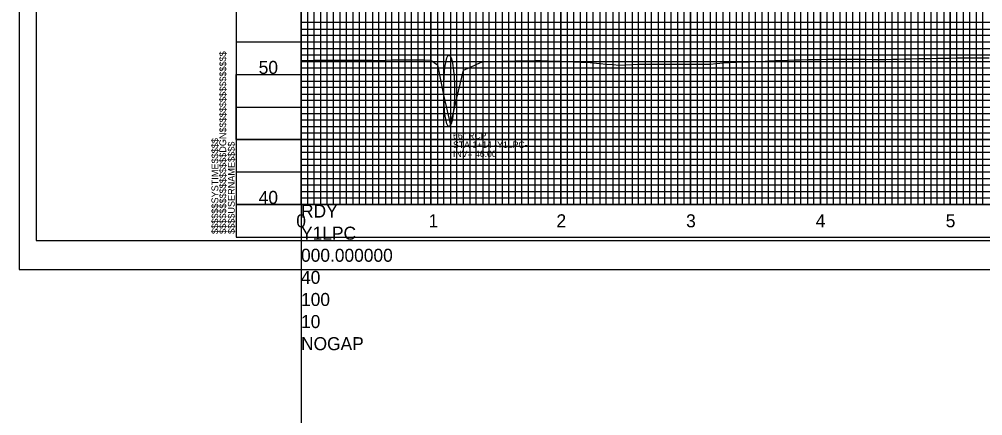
# Model space of a CAD drawing. Extents: x 2345490 to 2436403, y 465165 to 573888.
# Drawn here: x 2410678 to 2411420, y 540914 to 541219 of the extents above; entities that cross this region are included whole.
import ezdxf

# ---------------------------------------------------------------- set-up
doc = ezdxf.new("R2010")
doc.units = 0
for name, color, linetype in [('Old_Level_1', 7, 'Continuous'), ('Old_Level_18', 7, 'Continuous'), ('Old_Level_3', 7, 'Continuous'), ('Old_Level_40', 7, 'Continuous'), ('Old_Level_41', 7, 'Continuous'), ('Old_Level_43', 7, 'Continuous'), ('Old_Level_50', 7, 'Continuous'), ('Old_Level_51', 7, 'Continuous'), ('Old_Level_52', 7, 'Continuous'), ('Old_Level_57', 7, 'Continuous'), ('Old_Level_63', 7, 'Continuous')]:
    doc.layers.add(name, color=color, linetype=linetype)

msp = doc.modelspace()

# ---------------------------------------------------------------- linework, layer by layer
at = {"layer": 'Old_Level_1'}
for points in [[(2410895.325, 541187.52725), (2410900.325, 541187.592), (2410905.325, 541187.657), (2410910.325, 541187.722), (2410915.325, 541187.7825), (2410920.325, 541187.7665), (2410925.325, 541187.75025), (2410930.325, 541187.73025), (2410935.325, 541187.706), (2410940.325, 541187.68175), (2410945.325, 541187.6575), (2410950.325, 541187.63325), (2410955.325, 541187.6205), (2410960.325, 541187.8065), (2410965.325, 541187.9925), (2410970.325, 541188.062), (2410975.325, 541188.05525), (2410980.325, 541188.04775), (2410985.325, 541188.03925), (2410990.325, 541188.0295), (2410995.325, 541187.87375), (2411000.325, 541184.212), (2411005.325, 541159.72875), (2411010.325, 541137.8045), (2411015.325, 541158.46225), (2411020.325, 541180.115), (2411025.325, 541182.06925), (2411030.325, 541184.38625), (2411035.325, 541186.67925), (2411040.325, 541186.71225), (2411045.325, 541186.7995), (2411050.325, 541186.90625), (2411055.325, 541187.01375), (2411060.325, 541187.1215), (2411065.325, 541187.22975), (2411070.325, 541187.3385), (2411075.325, 541187.448), (2411080.325, 541187.37475), (2411085.325, 541187.22175), (2411090.325, 541187.06025), (2411095.325, 541186.8905), (2411100.325, 541186.71225), (2411105.325, 541186.525), (2411110.325, 541186.323), (2411115.325, 541186.0975), (2411120.325, 541185.732), (2411125.325, 541185.26675), (2411130.325, 541184.79325), (2411135.325, 541184.311), (2411140.325, 541183.85025), (2411145.325, 541184.0935), (2411150.325, 541184.333), (2411155.325, 541184.5685), (2411160.325, 541184.7995), (2411165.325, 541184.776), (2411170.325, 541184.72775), (2411175.325, 541184.67725), (2411180.325, 541184.625), (2411185.325, 541184.57075), (2411190.325, 541184.5665), (2411195.325, 541184.57775), (2411200.325, 541184.5865), (2411205.325, 541184.5865), (2411210.325, 541184.7995), (2411215.325, 541185.22425), (2411220.325, 541185.64225), (2411225.325, 541186.05325), (2411230.325, 541186.3195), (2411235.325, 541186.4545), (2411240.325, 541186.582), (2411245.325, 541186.702), (2411250.325, 541186.83925), (2411255.325, 541187.12275), (2411260.325, 541187.40175), (2411265.325, 541187.615), (2411270.325, 541187.7515), (2411275.325, 541187.88625), (2411280.325, 541188.0195), (2411285.325, 541188.14525), (2411290.325, 541188.241), (2411295.325, 541188.33525), (2411300.325, 541188.42725), (2411305.325, 541188.49725), (2411310.325, 541188.565), (2411315.325, 541188.5865), (2411320.325, 541188.53), (2411325.325, 541188.47225), (2411330.325, 541188.41325), (2411335.325, 541188.353), (2411340.325, 541188.2965), (2411345.325, 541188.35275), (2411350.325, 541188.486), (2411355.325, 541188.61325), (2411360.325, 541188.7345), (2411365.325, 541188.84925), (2411370.325, 541188.95775), (2411375.325, 541189.06), (2411380.325, 541189.156), (2411385.325, 541189.2455), (2411390.325, 541189.317), (2411395.325, 541189.377)], [(2411395.325, 541189.377), (2411400.325, 541189.43075), (2411405.325, 541189.469), (2411410.325, 541189.4815), (2411415.325, 541189.48675), (2411420.325, 541189.48475), (2411425.325, 541189.4755)]]:
    msp.add_lwpolyline(points, dxfattribs=at)
at = {"layer": 'Old_Level_18'}
msp.add_line((2410845.325, 541051.694), (2410845.325, 541051.694), dxfattribs=at)
msp.add_line((2410845.325, 541051.694), (2410845.325, 541051.694), dxfattribs=at)
msp.add_lwpolyline([(2412345.325, 542101.694), (2410845.325, 542101.694), (2410845.325, 541051.694), (2412345.325, 541051.694)], close=True, dxfattribs=at)
at = {"layer": 'Old_Level_3'}
msp.add_ellipse((2411009.325, 541164.194), major_axis=(0, 27.5), ratio=0.151267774, dxfattribs=at)
at = {"layer": 'Old_Level_40'}
msp.add_line((2410845.325, 541051.694), (2410845.325, 541051.694), dxfattribs=at)
msp.add_line((2410845.325, 541051.694), (2410845.325, 541051.694), dxfattribs=at)
msp.add_line((2410845.325, 541051.694), (2410845.325, 541051.694), dxfattribs=at)
msp.add_line((2410845.325, 541051.694), (2410845.325, 541051.694), dxfattribs=at)
at = {"layer": 'Old_Level_41'}
msp.add_line((2412345.325, 541076.694), (2410845.325, 541076.694), dxfattribs=at)
for points in [[(2410845.325, 542101.694), (2410895.325, 542101.694), (2410895.325, 541076.694), (2410945.325, 541076.694), (2410945.325, 542101.694), (2410995.325, 542101.694), (2410995.325, 541076.694), (2411045.325, 541076.694), (2411045.325, 542101.694), (2411095.325, 542101.694), (2411095.325, 541076.694), (2411145.325, 541076.694), (2411145.325, 542101.694), (2411195.325, 542101.694), (2411195.325, 541076.694), (2411245.325, 541076.694), (2411245.325, 542101.694), (2411295.325, 542101.694), (2411295.325, 541076.694), (2411345.325, 541076.694), (2411345.325, 542101.694), (2411395.325, 542101.694), (2411395.325, 541076.694), (2411445.325, 541076.694)], [(2410920.325, 541076.694), (2410920.325, 542101.694), (2410970.325, 542101.694), (2410970.325, 541076.694), (2411020.325, 541076.694), (2411020.325, 542101.694), (2411070.325, 542101.694), (2411070.325, 541076.694), (2411120.325, 541076.694), (2411120.325, 542101.694), (2411170.325, 542101.694), (2411170.325, 541076.694), (2411220.325, 541076.694), (2411220.325, 542101.694), (2411270.325, 542101.694), (2411270.325, 541076.694), (2411320.325, 541076.694), (2411320.325, 542101.694), (2411370.325, 542101.694), (2411370.325, 541076.694), (2411420.325, 541076.694), (2411420.325, 542101.694), (2411470.325, 542101.694)], [(2412345.325, 541201.694), (2410845.325, 541201.694), (2410845.325, 541151.694), (2412345.325, 541151.694)], [(2412345.325, 541126.694), (2410845.325, 541126.694), (2410845.325, 541176.694), (2412345.325, 541176.694)], [(2412345.325, 541101.694), (2410845.325, 541101.694)], [(2410882.825, 541051.694), (2410882.825, 541051.694)]]:
    msp.add_lwpolyline(points, dxfattribs=at)
at = {"layer": 'Old_Level_43'}
for points in [[(2410900.325, 542101.694), (2410900.325, 541076.694), (2410905.325, 541076.694), (2410905.325, 542101.694)], [(2410910.325, 542101.694), (2410910.325, 541076.694), (2410915.325, 541076.694), (2410915.325, 542101.694)], [(2410925.325, 542101.694), (2410925.325, 541076.694), (2410930.325, 541076.694), (2410930.325, 542101.694)], [(2410935.325, 542101.694), (2410935.325, 541076.694), (2410940.325, 541076.694), (2410940.325, 542101.694)], [(2410950.325, 542101.694), (2410950.325, 541076.694), (2410955.325, 541076.694), (2410955.325, 542101.694)], [(2410960.325, 542101.694), (2410960.325, 541076.694), (2410965.325, 541076.694), (2410965.325, 542101.694)], [(2410975.325, 542101.694), (2410975.325, 541076.694), (2410980.325, 541076.694), (2410980.325, 542101.694)], [(2410985.325, 542101.694), (2410985.325, 541076.694), (2410990.325, 541076.694), (2410990.325, 542101.694)], [(2411000.325, 542101.694), (2411000.325, 541076.694), (2411005.325, 541076.694), (2411005.325, 542101.694)], [(2411010.325, 542101.694), (2411010.325, 541076.694), (2411015.325, 541076.694), (2411015.325, 542101.694)], [(2411025.325, 542101.694), (2411025.325, 541076.694), (2411030.325, 541076.694), (2411030.325, 542101.694)], [(2411035.325, 542101.694), (2411035.325, 541076.694), (2411040.325, 541076.694), (2411040.325, 542101.694)], [(2411050.325, 542101.694), (2411050.325, 541076.694), (2411055.325, 541076.694), (2411055.325, 542101.694)], [(2411060.325, 541076.694), (2411065.325, 541076.694), (2411065.325, 542101.694)], [(2411060.325, 542101.694), (2411060.325, 541076.694)], [(2411075.325, 542101.694), (2411075.325, 541076.694), (2411080.325, 541076.694), (2411080.325, 542101.694)], [(2411085.325, 542101.694), (2411085.325, 541076.694), (2411090.325, 541076.694), (2411090.325, 542101.694)], [(2411100.325, 542101.694), (2411100.325, 541076.694), (2411105.325, 541076.694), (2411105.325, 542101.694)], [(2411110.325, 542101.694), (2411110.325, 541076.694), (2411115.325, 541076.694), (2411115.325, 542101.694)], [(2411125.325, 542101.694), (2411125.325, 541076.694), (2411130.325, 541076.694), (2411130.325, 542101.694)], [(2411135.325, 542101.694), (2411135.325, 541076.694), (2411140.325, 541076.694), (2411140.325, 542101.694)], [(2411150.325, 542101.694), (2411150.325, 541076.694), (2411155.325, 541076.694), (2411155.325, 542101.694)], [(2411160.325, 542101.694), (2411160.325, 541076.694), (2411165.325, 541076.694), (2411165.325, 542101.694)], [(2411175.325, 542101.694), (2411175.325, 541076.694), (2411180.325, 541076.694), (2411180.325, 542101.694)], [(2411185.325, 542101.694), (2411185.325, 541076.694), (2411190.325, 541076.694), (2411190.325, 542101.694)], [(2411200.325, 542101.694), (2411200.325, 541076.694), (2411205.325, 541076.694), (2411205.325, 542101.694)], [(2411210.325, 542101.694), (2411210.325, 541076.694), (2411215.325, 541076.694), (2411215.325, 542101.694)], [(2411225.325, 542101.694), (2411225.325, 541076.694), (2411240.325, 541076.694), (2411240.325, 542101.694)], [(2411230.325, 542101.694), (2411230.325, 541076.694), (2411235.325, 541076.694), (2411235.325, 542101.694)], [(2411230.325, 542101.094), (2411230.325, 541076.694), (2411235.325, 541076.694), (2411235.325, 542101.094)], [(2411250.325, 542101.694), (2411250.325, 541076.694), (2411255.325, 541076.694), (2411255.325, 542101.694)], [(2411260.325, 542101.694), (2411260.325, 541076.694), (2411265.325, 541076.694), (2411265.325, 542101.694)], [(2411275.325, 542101.694), (2411275.325, 541076.694), (2411280.325, 541076.694), (2411280.325, 542101.694)], [(2411285.325, 542101.694), (2411285.325, 541076.694), (2411290.325, 541076.694), (2411290.325, 542101.694)], [(2411300.325, 542101.694), (2411300.325, 541076.694), (2411305.325, 541076.694), (2411305.325, 542101.694)], [(2411310.325, 542101.694), (2411310.325, 541076.694), (2411315.325, 541076.694), (2411315.325, 542101.694)], [(2411325.325, 542101.694), (2411325.325, 541076.694), (2411330.325, 541076.694), (2411330.325, 542101.694)], [(2411335.325, 542101.694), (2411335.325, 541076.694), (2411340.325, 541076.694), (2411340.325, 542101.694)], [(2411350.325, 542101.694), (2411350.325, 541076.694), (2411355.325, 541076.694), (2411355.325, 542101.694)], [(2411360.325, 542101.694), (2411360.325, 541076.694), (2411365.325, 541076.694), (2411365.325, 542101.694)], [(2411375.325, 542101.694), (2411375.325, 541076.694)], [(2411380.325, 542101.694), (2411380.325, 541076.694), (2411385.325, 541076.694), (2411385.325, 542101.694), (2411390.325, 542101.694), (2411390.325, 541076.694), (2411400.325, 541076.694), (2411400.325, 542101.694), (2411405.325, 542101.694), (2411405.325, 541076.694), (2411410.325, 541076.694), (2411410.325, 542101.694), (2411415.325, 542101.694), (2411415.325, 541076.694)], [(2412295.325, 541216.694), (2410895.325, 541216.694), (2410895.325, 541211.694), (2412295.325, 541211.694)], [(2412295.325, 541206.694), (2410895.325, 541206.694), (2410895.325, 541196.694), (2412295.325, 541196.694)], [(2412295.325, 541191.694), (2410895.325, 541191.694), (2410895.325, 541186.694), (2412295.325, 541186.694)], [(2412295.325, 541181.694), (2410895.325, 541181.694), (2410895.325, 541171.694), (2412295.325, 541171.694)], [(2412295.325, 541166.694), (2410895.325, 541166.694), (2410895.325, 541161.694), (2412295.325, 541161.694)], [(2412295.325, 541156.694), (2410895.325, 541156.694), (2410895.325, 541146.694), (2412295.325, 541146.694)], [(2412295.325, 541141.694), (2410895.325, 541141.694), (2410895.325, 541136.694), (2412295.325, 541136.694)], [(2412295.325, 541131.694), (2410895.325, 541131.694), (2410895.325, 541121.694), (2412295.325, 541121.694)], [(2412295.325, 541116.694), (2410895.325, 541116.694), (2410895.325, 541111.694), (2412295.325, 541111.694)], [(2412295.325, 541106.694), (2410895.325, 541106.694), (2410895.325, 541096.694), (2412295.325, 541096.694)], [(2412295.325, 541091.694), (2410895.325, 541091.694), (2410895.325, 541086.694), (2412295.325, 541086.694)], [(2412295.325, 541081.694), (2410895.325, 541081.694)]]:
    msp.add_lwpolyline(points, dxfattribs=at)
at = {"layer": 'Old_Level_50'}
msp.add_line((2410678.325, 541026.694), (2410678.325, 541026.694), dxfattribs=at)
msp.add_lwpolyline([(2412357.825, 542104.244), (2410691.325, 542104.244), (2410691.325, 541049.144), (2412357.825, 541049.144)], close=True, dxfattribs=at)
at = {"layer": 'Old_Level_51'}
msp.add_lwpolyline([(2412362.325, 542126.694), (2410678.325, 542126.694), (2410678.325, 541026.694), (2412362.325, 541026.694)], close=True, dxfattribs=at)
at = {"layer": 'Old_Level_52'}
msp.add_line((2410691.325, 541049.144), (2410691.325, 541049.144), dxfattribs=at)
at = {"layer": 'Old_Level_57'}
for p, q in [((2410895.32475, 541076.69425), (2410895.32475, 541626.69425)), ((2410995.32475, 541076.69425), (2410995.32475, 541626.69425)), ((2411095.32475, 541076.69425), (2411095.32475, 541626.69425)), ((2411195.32475, 541076.69425), (2411195.32475, 541626.69425)), ((2411295.32475, 541076.79425), (2411295.32475, 541626.79425)), ((2411295.32475, 541076.69425), (2411295.32475, 541626.69425)), ((2411395.32475, 541076.79425), (2411395.32475, 541626.79425)), ((2411395.32475, 541076.69425), (2411395.32475, 541626.69425)), ((2410845.32525, 541176.69425), (2412395.32475, 541176.69425)), ((2410845.325, 541126.69425), (2412395.32475, 541126.69425)), ((2410845.32525, 541076.69425), (2412395.32475, 541076.69425))]:
    msp.add_line(p, q, dxfattribs=at)
at = {"layer": 'Old_Level_63'}
for q in [(2410895.325, 543576.694), (2412329.74775, 541076.694), (2410895.325, 538576.694)]:
    msp.add_line((2410895.325, 541076.694), q, dxfattribs=at)

# ---------------------------------------------------------------- texts
at = {"layer": 'Old_Level_1'}
for s, height, p in [('50', 10.000001, (2410862.7115, 541177.194)), ('40', 10.000001, (2410862.7115, 541077.194)), ('0', 10, (2410891.666, 541059.194)), ('1', 10, (2410993.5055, 541059.194)), ('2', 10, (2411092.054, 541059.194)), ('3', 10, (2411191.88875, 541059.194)), ('4', 10, (2411291.731, 541059.194)), ('5', 10, (2411391.8235, 541059.194))]:
    msp.add_text(s, height=height, dxfattribs=at).set_placement(p)
at = {"layer": 'Old_Level_3'}
for s, height, p in [('66" RCP', 5, (2411012.37525, 541127.208)), ('STA 1+14 -Y1LPC-', 4.9999995, (2411012.37525, 541120.208)), ('INV= 46.00', 5, (2411012.37525, 541113.208))]:
    msp.add_text(s, height=height, dxfattribs=at).set_placement(p)
at = {"layer": 'Old_Level_41'}
for s, p in [('$$$$$$$$$$$$$$$$DGN$$$$$$$$$$$$$$$$', (2410837.675, 541054.0565)), ('$$$$$$SYSTIME$$$$$', (2410831.625, 541054.0565)), ('$$$$USERNAME$$$$', (2410844.25, 541054.069))]:
    msp.add_text(s, height=5.25, rotation=90, dxfattribs=at).set_placement(p)
at = {"layer": 'Old_Level_63'}
for s, p in [('RDY', (2410895.325, 541066.694)), ('Y1LPC', (2410895.325, 541049.69375)), ('000.000000', (2410895.325, 541032.69375)), ('40', (2410895.325, 541015.69375)), ('100', (2410895.325, 540998.69375)), ('10', (2410895.325, 540981.69375)), ('NOGAP', (2410895.325, 540964.69375))]:
    msp.add_text(s, height=10.000001, dxfattribs=at).set_placement(p)

doc.saveas('drawing.dxf')
